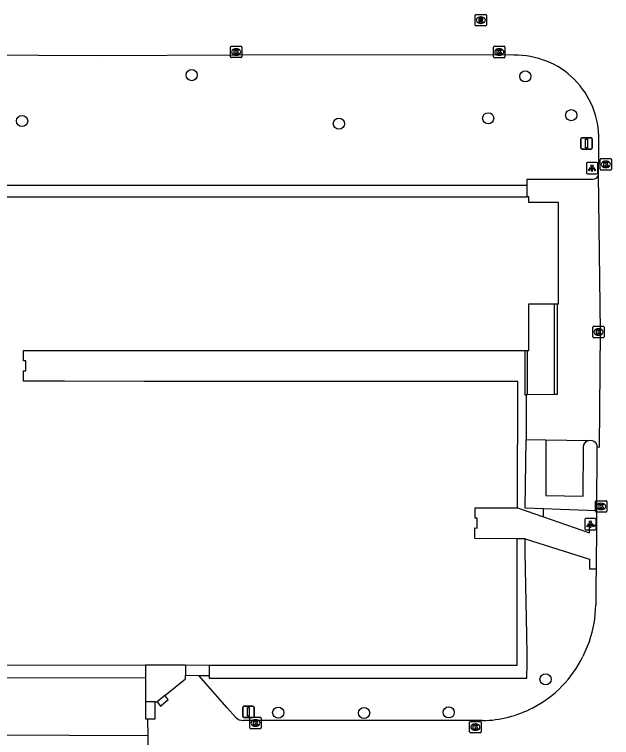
# Model space of a CAD drawing. Extents: x 161477 to 163040, y 383680 to 384868.
# Drawn here: x 162236.9 to 162289.2, y 384497.4 to 384560.8 of the extents above; entities that cross this region are included whole.
import ezdxf

# ---------------------------------------------------------------- set-up
doc = ezdxf.new("R2010")
doc.units = 0
for name, color, linetype in [('IMGEO_Boom', 7, 'Continuous'), ('IMGEO_Groenvoorziening', 7, 'Continuous'), ('IMGEO_Kolk', 7, 'Continuous'), ('IMGEO_Lichtpunt', 7, 'Continuous'), ('IMGEO_Muur', 7, 'Continuous'), ('IMGEO_Pand', 7, 'Continuous'), ('IMGEO_Rijbaan_lokaal_open', 7, 'Continuous'), ('IMGEO_Rioolput', 7, 'Continuous'), ('IMGEO_Verkeersbordpaal', 7, 'Continuous'), ('IMGEO_Voetpad_op_trap', 7, 'Continuous'), ('IMGEO_Voetpad_open', 7, 'Continuous')]:
    doc.layers.add(name, color=color, linetype=linetype)

msp = doc.modelspace()

# ---------------------------------------------------------------- linework, layer by layer
at = {"layer": 'IMGEO_Boom'}
for centre in [(162252.39, 384555.48), (162281.65, 384555.37), (162285.67, 384551.97), (162237.52, 384551.46), (162265.3, 384551.22), (162278.39, 384551.7), (162283.42, 384502.5), (162259.98, 384499.58), (162267.51, 384499.55), (162274.93, 384499.6)]:
    msp.add_circle(centre, 0.489, dxfattribs=at)
at = {"layer": 'IMGEO_Groenvoorziening'}
for points in [[(162281.806, 384545.791), (162252.992, 384545.795), (162220.696, 384545.801), (162220.262, 384545.801), (162200.559, 384545.803)], [(162283.241, 384517.448), (162281.64, 384517.505), (162281.715, 384523.534)], [(162283.229, 384516.753), (162283.241, 384517.448)], [(162287.895, 384517.286), (162284.743, 384517.395), (162283.241, 384517.448)], [(162253.914, 384502.829), (162253.919, 384502.613), (162281.79, 384502.597), (162281.815, 384503.89), (162281.801, 384504.651), (162281.77, 384506.399), (162281.639, 384513.629), (162281.639, 384514.817)], [(162248.538, 384497.545), (162220.954, 384497.67), (162221.292, 384502.65)], [(162221.292, 384502.65), (162248.345, 384502.641)]]:
    msp.add_lwpolyline(points, dxfattribs=at)
at = {"layer": 'IMGEO_Kolk'}
for p, q in [((162255.792, 384557.088), (162255.792, 384557.94)), ((162255.867, 384558.014), (162256.719, 384558.014)), ((162256.793, 384557.94), (162256.793, 384557.088)), ((162278.859, 384557.084), (162278.859, 384557.936)), ((162278.934, 384558.01), (162279.786, 384558.01)), ((162279.86, 384557.936), (162279.86, 384557.084)), ((162256.28, 384557.794), (162256.305, 384557.794)), ((162279.347, 384557.79), (162279.372, 384557.79)), ((162256.719, 384557.014), (162255.867, 384557.014)), ((162256.303, 384557.234), (162256.278, 384557.234)), ((162279.786, 384557.01), (162278.934, 384557.01)), ((162279.37, 384557.23), (162279.345, 384557.23)), ((162288.204, 384547.231), (162288.204, 384548.083)), ((162288.279, 384548.157), (162289.131, 384548.157)), ((162288.692, 384547.937), (162288.717, 384547.937)), ((162289.205, 384548.083), (162289.205, 384547.231)), ((162289.131, 384547.157), (162288.279, 384547.157)), ((162288.715, 384547.377), (162288.69, 384547.377)), ((162287.564, 384532.528), (162287.564, 384533.38)), ((162287.639, 384533.454), (162288.491, 384533.454)), ((162288.052, 384533.234), (162288.077, 384533.234)), ((162288.565, 384533.38), (162288.565, 384532.528)), ((162288.075, 384532.674), (162288.05, 384532.674)), ((162288.491, 384532.454), (162287.639, 384532.454)), ((162287.797, 384517.237), (162287.797, 384518.089)), ((162287.872, 384518.163), (162288.724, 384518.163)), ((162288.798, 384518.089), (162288.798, 384517.237)), ((162288.308, 384517.383), (162288.283, 384517.383)), ((162288.285, 384517.943), (162288.31, 384517.943)), ((162288.724, 384517.163), (162287.872, 384517.163)), ((162257.486, 384498.243), (162257.486, 384499.095)), ((162257.561, 384499.169), (162258.413, 384499.169)), ((162258.487, 384499.095), (162258.487, 384498.243)), ((162257.997, 384498.389), (162257.972, 384498.389)), ((162257.974, 384498.949), (162257.999, 384498.949)), ((162276.765, 384497.886), (162276.765, 384498.738)), ((162276.84, 384498.812), (162277.692, 384498.812)), ((162277.253, 384498.592), (162277.278, 384498.592)), ((162277.766, 384498.738), (162277.766, 384497.886)), ((162258.413, 384498.169), (162257.561, 384498.169)), ((162277.692, 384497.812), (162276.84, 384497.812)), ((162277.276, 384498.032), (162277.251, 384498.032))]:
    msp.add_line(p, q, dxfattribs=at)
for points in [[(162255.792, 384557.088), (162255.792, 384557.94)], [(162255.867, 384558.014), (162256.719, 384558.014)], [(162256.793, 384557.94), (162256.793, 384557.088)], [(162278.859, 384557.084), (162278.859, 384557.936)], [(162278.934, 384558.01), (162279.786, 384558.01)], [(162279.86, 384557.936), (162279.86, 384557.084)], [(162256.113, 384557.714), (162256.236, 384557.714), (162256.236, 384557.563), (162256.366, 384557.714), (162256.53, 384557.714), (162256.384, 384557.563), (162256.537, 384557.314), (162256.385, 384557.314), (162256.3, 384557.478), (162256.236, 384557.411), (162256.236, 384557.314), (162256.113, 384557.314), (162256.113, 384557.714)], [(162279.18, 384557.71), (162279.303, 384557.71), (162279.303, 384557.559), (162279.433, 384557.71), (162279.597, 384557.71), (162279.451, 384557.559), (162279.604, 384557.31), (162279.452, 384557.31), (162279.367, 384557.474), (162279.303, 384557.407), (162279.303, 384557.31), (162279.18, 384557.31), (162279.18, 384557.71)], [(162256.719, 384557.014), (162255.867, 384557.014)], [(162279.786, 384557.01), (162278.934, 384557.01)], [(162288.204, 384547.231), (162288.204, 384548.083)], [(162288.279, 384548.157), (162289.131, 384548.157)], [(162288.525, 384547.857), (162288.648, 384547.857), (162288.648, 384547.706), (162288.778, 384547.857), (162288.942, 384547.857), (162288.796, 384547.706), (162288.949, 384547.457), (162288.797, 384547.457), (162288.712, 384547.621), (162288.648, 384547.554), (162288.648, 384547.457), (162288.525, 384547.457), (162288.525, 384547.857)], [(162289.205, 384548.083), (162289.205, 384547.231)], [(162289.131, 384547.157), (162288.279, 384547.157)], [(162287.564, 384532.528), (162287.564, 384533.38)], [(162287.639, 384533.454), (162288.491, 384533.454)], [(162288.565, 384533.38), (162288.565, 384532.528)], [(162287.885, 384533.154), (162288.008, 384533.154), (162288.008, 384533.003), (162288.138, 384533.154), (162288.302, 384533.154), (162288.156, 384533.003), (162288.309, 384532.754), (162288.157, 384532.754), (162288.072, 384532.918), (162288.008, 384532.851), (162288.008, 384532.754), (162287.885, 384532.754), (162287.885, 384533.154)], [(162288.491, 384532.454), (162287.639, 384532.454)], [(162287.797, 384517.237), (162287.797, 384518.089)], [(162287.872, 384518.163), (162288.724, 384518.163)], [(162288.798, 384518.089), (162288.798, 384517.237)], [(162288.118, 384517.863), (162288.241, 384517.863), (162288.241, 384517.712), (162288.371, 384517.863), (162288.535, 384517.863), (162288.389, 384517.712), (162288.542, 384517.463), (162288.39, 384517.463), (162288.305, 384517.627), (162288.241, 384517.56), (162288.241, 384517.463), (162288.118, 384517.463), (162288.118, 384517.863)], [(162288.724, 384517.163), (162287.872, 384517.163)], [(162257.486, 384498.243), (162257.486, 384499.095)], [(162257.561, 384499.169), (162258.413, 384499.169)], [(162258.487, 384499.095), (162258.487, 384498.243)], [(162257.807, 384498.869), (162257.93, 384498.869), (162257.93, 384498.718), (162258.06, 384498.869), (162258.224, 384498.869), (162258.078, 384498.718), (162258.231, 384498.469), (162258.079, 384498.469), (162257.994, 384498.633), (162257.93, 384498.566), (162257.93, 384498.469), (162257.807, 384498.469), (162257.807, 384498.869)], [(162276.765, 384497.886), (162276.765, 384498.738)], [(162276.84, 384498.812), (162277.692, 384498.812)], [(162277.086, 384498.512), (162277.209, 384498.512), (162277.209, 384498.361), (162277.339, 384498.512), (162277.503, 384498.512), (162277.357, 384498.361), (162277.51, 384498.112), (162277.358, 384498.112), (162277.273, 384498.276), (162277.209, 384498.209), (162277.209, 384498.112), (162277.086, 384498.112), (162277.086, 384498.512)], [(162277.766, 384498.738), (162277.766, 384497.886)], [(162258.413, 384498.169), (162257.561, 384498.169)], [(162277.692, 384497.812), (162276.84, 384497.812)]]:
    msp.add_lwpolyline(points, dxfattribs=at)
for centre, start, end in [((162255.869, 384557.938), 91.55205, 178.44795), ((162255.869, 384557.938), 91.55205, 178.44795), ((162256.717, 384557.938), 1.55205, 88.44795), ((162256.717, 384557.938), 1.55205, 88.44795), ((162278.936, 384557.934), 91.55205, 178.44795), ((162278.936, 384557.934), 91.55205, 178.44795), ((162279.784, 384557.934), 1.55205, 88.44795), ((162279.784, 384557.934), 1.55205, 88.44795), ((162255.869, 384557.09), 181.55205, 268.44795), ((162255.869, 384557.09), 181.55205, 268.44795), ((162256.717, 384557.09), 271.55205, 358.44795), ((162256.717, 384557.09), 271.55205, 358.44795), ((162278.936, 384557.086), 181.55205, 268.44795), ((162278.936, 384557.086), 181.55205, 268.44795), ((162279.784, 384557.086), 271.55205, 358.44795), ((162279.784, 384557.086), 271.55205, 358.44795), ((162288.281, 384548.081), 91.55205, 178.44795), ((162288.281, 384548.081), 91.55205, 178.44795), ((162289.129, 384548.081), 1.55205, 88.44795), ((162289.129, 384548.081), 1.55205, 88.44795), ((162288.281, 384547.233), 181.55205, 268.44795), ((162288.281, 384547.233), 181.55205, 268.44795), ((162289.129, 384547.233), 271.55205, 358.44795), ((162289.129, 384547.233), 271.55205, 358.44795), ((162287.641, 384533.378), 91.55205, 178.44795), ((162287.641, 384533.378), 91.55205, 178.44795), ((162288.489, 384533.378), 1.55205, 88.44795), ((162288.489, 384533.378), 1.55205, 88.44795), ((162287.641, 384532.53), 181.55205, 268.44795), ((162287.641, 384532.53), 181.55205, 268.44795), ((162288.489, 384532.53), 271.55205, 358.44795), ((162288.489, 384532.53), 271.55205, 358.44795), ((162287.874, 384518.087), 91.55205, 178.44795), ((162287.874, 384518.087), 91.55205, 178.44795), ((162288.722, 384518.087), 1.55205, 88.44795), ((162288.722, 384518.087), 1.55205, 88.44795), ((162287.874, 384517.239), 181.55205, 268.44795), ((162287.874, 384517.239), 181.55205, 268.44795), ((162288.722, 384517.239), 271.55205, 358.44795), ((162288.722, 384517.239), 271.55205, 358.44795), ((162257.563, 384499.093), 91.55205, 178.44795), ((162257.563, 384499.093), 91.55205, 178.44795), ((162258.411, 384499.093), 1.55205, 88.44795), ((162258.411, 384499.093), 1.55205, 88.44795), ((162276.842, 384498.736), 91.55205, 178.44795), ((162276.842, 384498.736), 91.55205, 178.44795), ((162277.69, 384498.736), 1.55205, 88.44795), ((162277.69, 384498.736), 1.55205, 88.44795), ((162257.563, 384498.245), 181.55205, 268.44795), ((162257.563, 384498.245), 181.55205, 268.44795), ((162258.411, 384498.245), 271.55205, 358.44795), ((162258.411, 384498.245), 271.55205, 358.44795), ((162276.842, 384497.888), 181.55205, 268.44795), ((162276.842, 384497.888), 181.55205, 268.44795), ((162277.69, 384497.888), 271.55205, 358.44795), ((162277.69, 384497.888), 271.55205, 358.44795)]:
    msp.add_arc(centre, 0.0765, start, end, dxfattribs=at)
for centre, major_axis, ratio, start_param, end_param in [((162256.279, 384557.514), (-0.387, 0.002), 0.722429, 4.712389, 7.853982), ((162256.304, 384557.514), (-0.39, 0.002), 0.717154, 1.570796, 4.712389), ((162279.346, 384557.51), (-0.387, 0.002), 0.722429, 4.712389, 7.853982), ((162279.371, 384557.51), (-0.39, 0.002), 0.717154, 1.570796, 4.712389), ((162288.691, 384547.657), (-0.387, 0.002), 0.722429, 4.712389, 7.853982), ((162288.716, 384547.657), (-0.39, 0.002), 0.717154, 1.570796, 4.712389), ((162288.051, 384532.954), (-0.387, 0.002), 0.722429, 4.712389, 7.853982), ((162288.076, 384532.954), (-0.39, 0.002), 0.717154, 1.570796, 4.712389), ((162288.284, 384517.663), (-0.387, 0.002), 0.722429, 4.712389, 7.853982), ((162288.309, 384517.663), (-0.39, 0.002), 0.717154, 1.570796, 4.712389), ((162257.973, 384498.669), (-0.387, 0.002), 0.722429, 4.712389, 7.853982), ((162257.998, 384498.669), (-0.39, 0.002), 0.717154, 1.570796, 4.712389), ((162277.252, 384498.312), (-0.387, 0.002), 0.722429, 4.712389, 7.853982), ((162277.277, 384498.312), (-0.39, 0.002), 0.717154, 1.570796, 4.712389)]:
    msp.add_ellipse(centre, major_axis=major_axis, ratio=ratio, start_param=start_param, end_param=end_param, dxfattribs=at)
at = {"layer": 'IMGEO_Lichtpunt'}
for p, q in [((162287.899, 384547.818), (162287.091, 384547.818)), ((162287.899, 384547.818), (162287.091, 384547.818)), ((162286.997, 384547.723), (162286.997, 384546.916)), ((162286.997, 384547.723), (162286.997, 384546.916)), ((162287.993, 384546.916), (162287.993, 384547.723)), ((162287.993, 384546.916), (162287.993, 384547.723)), ((162287.091, 384546.822), (162287.899, 384546.822)), ((162287.091, 384546.822), (162287.899, 384546.822)), ((162286.857, 384516.513), (162286.857, 384515.706)), ((162286.857, 384516.513), (162286.857, 384515.706)), ((162287.759, 384516.608), (162286.951, 384516.608)), ((162287.759, 384516.608), (162286.951, 384516.608)), ((162287.853, 384515.706), (162287.853, 384516.513)), ((162287.853, 384515.706), (162287.853, 384516.513)), ((162286.951, 384515.612), (162287.759, 384515.612)), ((162286.951, 384515.612), (162287.759, 384515.612))]:
    msp.add_line(p, q, dxfattribs=at)
for points in [[(162287.371, 384547.387), (162287.41, 384547.359), (162287.222, 384547.097), (162287.184, 384547.124), (162287.371, 384547.387)], [(162287.473, 384547.339), (162287.52, 384547.339), (162287.52, 384547.017), (162287.473, 384547.017), (162287.473, 384547.339)], [(162287.583, 384547.359), (162287.621, 384547.386), (162287.808, 384547.124), (162287.769, 384547.096), (162287.583, 384547.359)], [(162287.231, 384516.177), (162287.27, 384516.149), (162287.082, 384515.887), (162287.044, 384515.914), (162287.231, 384516.177)], [(162287.333, 384516.129), (162287.38, 384516.129), (162287.38, 384515.807), (162287.333, 384515.807), (162287.333, 384516.129)], [(162287.443, 384516.149), (162287.481, 384516.176), (162287.668, 384515.914), (162287.629, 384515.886), (162287.443, 384516.149)]]:
    msp.add_lwpolyline(points, dxfattribs=at)
for centre in [(162287.496, 384547.521), (162287.356, 384516.311)]:
    msp.add_circle(centre, 0.0994, dxfattribs=at)
for centre, start, end in [((162287.091, 384547.723), 90, 180), ((162287.091, 384547.723), 90, 180), ((162287.899, 384547.723), 0, 90), ((162287.899, 384547.723), 0, 90), ((162287.091, 384546.916), 180, 270), ((162287.091, 384546.916), 180, 270), ((162287.899, 384546.916), 270, 0), ((162287.899, 384546.916), 270, 360), ((162286.951, 384516.513), 90, 180), ((162286.951, 384516.513), 90, 180), ((162287.759, 384516.513), 0, 90), ((162287.759, 384516.513), 0, 90), ((162286.951, 384515.706), 180, 270), ((162286.951, 384515.706), 180, 270), ((162287.759, 384515.706), 270, 0), ((162287.759, 384515.706), 270, 360)]:
    msp.add_arc(centre, 0.0946, start, end, dxfattribs=at)
at = {"layer": 'IMGEO_Muur'}
for points in [[(162284.212, 384527.47), (162284.21, 384535.438)], [(162284.43, 384535.438), (162284.432, 384527.471), (162284.212, 384527.47)], [(162281.595, 384531.341), (162281.589, 384527.439), (162281.709, 384527.441)], [(162281.815, 384531.341), (162281.81, 384527.442)], [(162281.81, 384527.442), (162281.709, 384527.441)]]:
    msp.add_lwpolyline(points, dxfattribs=at)
at = {"layer": 'IMGEO_Pand'}
for points in [[(162200.568, 384544.823), (162281.799, 384544.815)], [(162284.43, 384535.438), (162284.56, 384535.438), (162284.55, 384544.314), (162281.953, 384544.315), (162281.953, 384544.815), (162281.799, 384544.815)], [(162281.815, 384531.341), (162281.945, 384531.341), (162281.95, 384535.435), (162284.21, 384535.438)], [(162284.21, 384535.438), (162284.43, 384535.438)], [(162280.956, 384517.543), (162280.979, 384528.622), (162248.228, 384528.628), (162241.237, 384528.645), (162237.647, 384528.641), (162237.646, 384529.561), (162237.846, 384529.561), (162237.845, 384530.431), (162237.645, 384530.431), (162237.644, 384531.341), (162241.255, 384531.345), (162281.595, 384531.341)], [(162281.595, 384531.341), (162281.815, 384531.341)], [(162219.042, 384527.84), (162219.262, 384527.84), (162219.257, 384517.558), (162230.206, 384517.56), (162230.191, 384516.64), (162229.991, 384516.643), (162229.991, 384515.775), (162230.191, 384515.775), (162230.185, 384514.835), (162219.261, 384514.843), (162219.252, 384503.757), (162248.345, 384503.758)], [(162280.942, 384514.831), (162277.23, 384514.841), (162277.232, 384515.771), (162277.432, 384515.77), (162277.434, 384516.64), (162277.234, 384516.641), (162277.235, 384517.176), (162277.236, 384517.551), (162280.956, 384517.543)], [(162253.93, 384503.757), (162280.938, 384503.75), (162280.942, 384514.831)], [(162248.345, 384503.758), (162251.847, 384503.758)], [(162251.847, 384503.758), (162253.93, 384503.757)]]:
    msp.add_lwpolyline(points, dxfattribs=at)
at = {"layer": 'IMGEO_Rijbaan_lokaal_open'}
for points in [[(162280.633, 384557.23), (162279.882, 384557.246), (162256.363, 384557.233), (162244.154, 384557.17), (162228.505, 384557.273), (162202.565, 384557.291), (162202.109, 384557.27)], [(162288.072, 384546.809), (162288.072, 384546.868), (162288.086, 384548.569), (162288.083, 384549.785)], [(162287.93, 384522.878), (162288.155, 384522.871), (162288.225, 384532.998), (162288.072, 384546.809)], [(162287.93, 384522.878), (162287.895, 384517.286)], [(162287.895, 384517.286), (162287.883, 384516.027)], [(162287.883, 384516.027), (162287.875, 384515.23), (162287.854, 384513.067), (162287.845, 384512.189)], [(162287.845, 384512.189), (162287.832, 384510.819), (162287.827, 384509.534), (162287.818, 384509.03)], [(162287.274, 384505.859), (162286.699, 384504.509)], [(162250.048, 384501.094), (162251.842, 384502.539), (162251.844, 384502.878)], [(162251.844, 384502.878), (162253.007, 384502.846)], [(162256.22, 384499.183), (162255.503, 384500), (162253.007, 384502.846)], [(162249.357, 384500.537), (162249.656, 384500.162), (162250.343, 384500.746), (162250.048, 384501.094)], [(162248.512, 384499.039), (162249.193, 384499.032), (162249.191, 384500), (162249.191, 384500.536)], [(162249.191, 384500.536), (162249.357, 384500.537)], [(162248.512, 384499.039), (162248.538, 384497.545)], [(162277.898, 384498.879), (162258.152, 384498.885), (162256.926, 384498.893)], [(162248.538, 384497.545), (162248.574, 384492.885)]]:
    msp.add_lwpolyline(points, dxfattribs=at)
for centre, radius, start, end in [((162280.799, 384549.946), 7.285, 358.7298, 91.30867), ((162278.307, 384509.029), 9.511, 340.52772, 0.00308), ((162277.677, 384508.916), 10.041, 297.38257, 333.96731), ((162277.68, 384508.919), 10.043, 271.24589, 297.35947), ((162256.899, 384499.83), 0.938, 223.65791, 271.67981)]:
    msp.add_arc(centre, radius, start, end, dxfattribs=at)
at = {"layer": 'IMGEO_Rioolput'}
for p, q in [((162277.239, 384559.874), (162277.239, 384560.726)), ((162277.314, 384560.8), (162278.166, 384560.8)), ((162277.727, 384560.58), (162277.752, 384560.58)), ((162278.24, 384560.726), (162278.24, 384559.874)), ((162277.75, 384560.02), (162277.725, 384560.02)), ((162278.166, 384559.8), (162277.314, 384559.8))]:
    msp.add_line(p, q, dxfattribs=at)
for points in [[(162277.239, 384559.874), (162277.239, 384560.726)], [(162277.314, 384560.8), (162278.166, 384560.8)], [(162277.828, 384560.498), (162277.576, 384560.5), (162277.576, 384560.1)], [(162278.24, 384560.726), (162278.24, 384559.874)], [(162277.576, 384560.1), (162277.7, 384560.1), (162277.7, 384560.262), (162277.711, 384560.262)], [(162277.754, 384560.419), (162277.7, 384560.419), (162277.7, 384560.338)], [(162277.7, 384560.338), (162277.752, 384560.338)], [(162277.758, 384560.233), (162277.829, 384560.1), (162277.969, 384560.1), (162277.904, 384560.226)], [(162278.166, 384559.8), (162277.314, 384559.8)]]:
    msp.add_lwpolyline(points, dxfattribs=at)
for centre, radius, start, end in [((162277.316, 384560.724), 0.0765, 91.55205, 178.44795), ((162277.316, 384560.724), 0.0765, 91.55205, 178.44795), ((162277.827, 384560.388), 0.109, 350.36119, 89.41601), ((162278.164, 384560.724), 0.0765, 1.55205, 88.44795), ((162278.164, 384560.724), 0.0765, 1.55205, 88.44795), ((162277.316, 384559.876), 0.0765, 181.55205, 268.44795), ((162277.316, 384559.876), 0.0765, 181.55205, 268.44795), ((162277.71, 384560.209), 0.0533, 26.02933, 88.69889), ((162277.736, 384560.527), 0.19, 274.7715, 282.96867), ((162277.76, 384560.323), 0.0964, 77.00612, 93.18647), ((162277.774, 384560.38), 0.0378, 276.66336, 79.67722), ((162277.825, 384560.388), 0.112, 277.58423, 350.98172), ((162277.809, 384560.173), 0.108, 29.51342, 73.79051), ((162278.164, 384559.876), 0.0765, 271.55205, 358.44795), ((162278.164, 384559.876), 0.0765, 271.55205, 358.44795)]:
    msp.add_arc(centre, radius, start, end, dxfattribs=at)
for centre, major_axis, ratio, start_param, end_param in [((162277.726, 384560.3), (-0.387, 0.002), 0.722429, 4.712389, 7.853982), ((162277.751, 384560.3), (-0.39, 0.002), 0.717154, 1.570796, 4.712389)]:
    msp.add_ellipse(centre, major_axis=major_axis, ratio=ratio, start_param=start_param, end_param=end_param, dxfattribs=at)
at = {"layer": 'IMGEO_Verkeersbordpaal'}
for p, q in [((162286.515, 384549.09), (162286.515, 384549.89)), ((162286.515, 384549.89), (162286.515, 384549.09)), ((162286.615, 384549.99), (162287.405, 384549.99)), ((162287.405, 384549.99), (162286.615, 384549.99)), ((162287.505, 384549.89), (162287.505, 384549.09)), ((162287.505, 384549.09), (162287.505, 384549.89)), ((162287.405, 384548.99), (162286.615, 384548.99)), ((162286.615, 384548.99), (162287.405, 384548.99)), ((162256.865, 384499.25), (162256.865, 384500.05)), ((162256.865, 384500.05), (162256.865, 384499.25)), ((162256.965, 384500.15), (162257.755, 384500.15)), ((162257.755, 384500.15), (162256.965, 384500.15)), ((162257.855, 384500.05), (162257.855, 384499.25)), ((162257.855, 384499.25), (162257.855, 384500.05)), ((162257.755, 384499.15), (162256.965, 384499.15)), ((162256.965, 384499.15), (162257.755, 384499.15))]:
    msp.add_line(p, q, dxfattribs=at)
for points in [[(162286.935, 384549.865), (162287.085, 384549.865), (162287.085, 384549.115), (162286.935, 384549.115), (162286.935, 384549.865)], [(162257.285, 384500.025), (162257.435, 384500.025), (162257.435, 384499.275), (162257.285, 384499.275), (162257.285, 384500.025)]]:
    msp.add_lwpolyline(points, dxfattribs=at)
for centre, start, end in [((162286.615, 384549.89), 90, 180), ((162286.615, 384549.89), 90, 180), ((162287.405, 384549.89), 0, 90), ((162287.405, 384549.89), 360, 90), ((162286.615, 384549.09), 180, 270), ((162286.615, 384549.09), 180, 270), ((162287.405, 384549.09), 270, 0), ((162287.405, 384549.09), 270, 0), ((162256.965, 384500.05), 90, 180), ((162256.965, 384500.05), 90, 180), ((162257.755, 384500.05), 0, 90), ((162257.755, 384500.05), 360, 90), ((162256.965, 384499.25), 180, 270), ((162256.965, 384499.25), 180, 270), ((162257.755, 384499.25), 270, 0), ((162257.755, 384499.25), 270, 0)]:
    msp.add_arc(centre, 0.1, start, end, dxfattribs=at)
at = {"layer": 'IMGEO_Voetpad_op_trap'}
for points in [[(162253.93, 384503.757), (162253.914, 384502.829)], [(162253.007, 384502.846), (162253.914, 384502.829)]]:
    msp.add_lwpolyline(points, dxfattribs=at)
at = {"layer": 'IMGEO_Voetpad_open'}
for points in [[(162281.806, 384545.791), (162281.814, 384546.369), (162287.578, 384546.347), (162287.751, 384546.375), (162287.914, 384546.473), (162288.026, 384546.625), (162288.072, 384546.809)], [(162281.799, 384544.815), (162281.806, 384545.791)], [(162281.709, 384527.441), (162281.711, 384526.489), (162281.715, 384523.534)], [(162284.212, 384527.47), (162281.81, 384527.442)], [(162281.715, 384523.534), (162283.455, 384523.499)], [(162283.455, 384523.499), (162283.438, 384518.618), (162286.716, 384518.561), (162286.744, 384522.885), (162286.774, 384523.062), (162286.856, 384523.222), (162286.982, 384523.35), (162287.141, 384523.444)], [(162283.455, 384523.499), (162287.141, 384523.444)], [(162287.141, 384523.444), (162287.334, 384523.465), (162287.502, 384523.443), (162287.639, 384523.393), (162287.768, 384523.304), (162287.864, 384523.181), (162287.92, 384523.034), (162287.93, 384522.878)], [(162280.956, 384517.543), (162283.229, 384516.753)], [(162283.229, 384516.753), (162287.264, 384515.349), (162287.264, 384515.522), (162287.264, 384516.033), (162287.883, 384516.027)], [(162281.639, 384514.817), (162280.942, 384514.831)], [(162281.639, 384514.817), (162287.264, 384513.051), (162287.264, 384512.189), (162287.845, 384512.189)], [(162248.345, 384503.758), (162248.345, 384502.641)], [(162251.847, 384503.758), (162251.844, 384502.878)], [(162248.345, 384502.641), (162248.35, 384500.54)], [(162250.048, 384501.094), (162249.357, 384500.537)], [(162248.35, 384500.54), (162248.34, 384499.029), (162248.512, 384499.039)], [(162249.191, 384500.536), (162248.35, 384500.54)]]:
    msp.add_lwpolyline(points, dxfattribs=at)

doc.saveas('drawing.dxf')
